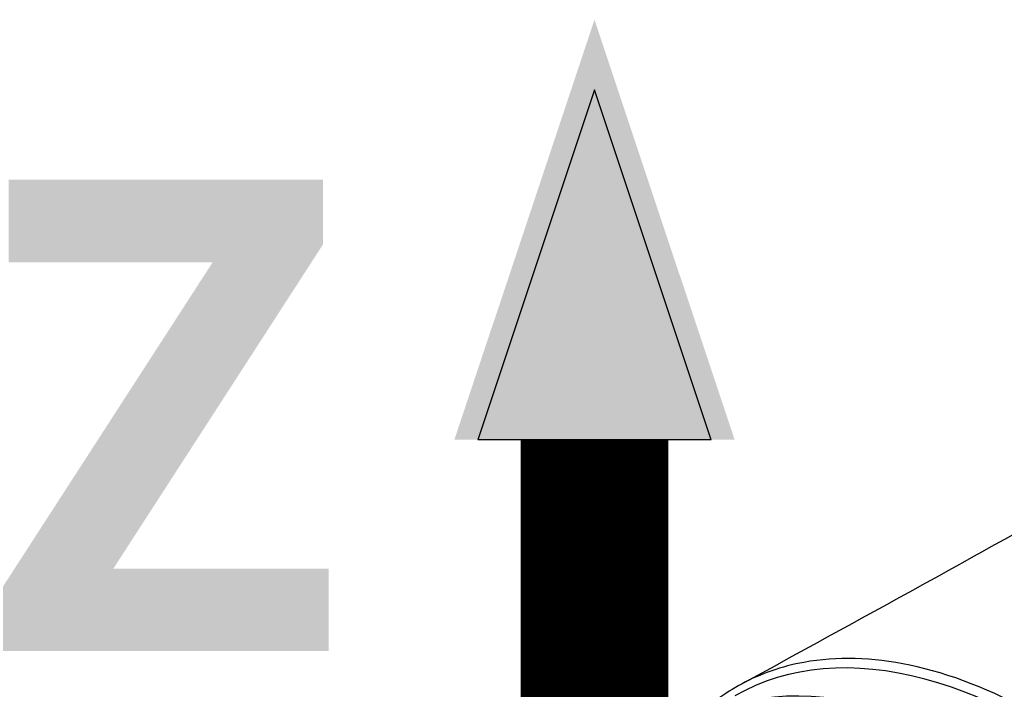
# Model space of a CAD drawing. Header units: millimetres. Extents: x 0 to 4378, y 0 to 2397.
# Tile 642 of 656: x 2554 to 2618, y 1993 to 2036. Entities that reach past the tile are written whole.
import ezdxf

# ---------------------------------------------------------------- set-up
doc = ezdxf.new("R2010")
doc.units = ezdxf.units.MM
doc.header["$LTSCALE"] = 0.2
doc.layers.add('01_Object Line', color=4, linetype='Continuous')
doc.layers.add('12_Before Rev.Num.', color=5, linetype='Continuous')
doc.styles.add('Rainbow-5.0 Style', font='malgunsl.ttf')

# ---------------------------------------------------------------- blocks, each defined once
blk = doc.blocks.new('Blk$A18R2-0W24D')
for centre, start_param, end_param in [((-118.016, 1099.422), 0, 3.141593), ((-121.198, 1097.585), 0, 3.141593), ((-122.259, 1096.973), 6.276472, 9.431491)]:
    blk.add_ellipse(centre, major_axis=(19.5, -33.775), ratio=0.57735, start_param=start_param, end_param=end_param)
blk.add_open_spline([(-137.146, 1133.94), (-131.153, 1137.216), (-125.142, 1140.523), (-119.12, 1143.868)], degree=3)
blk.add_open_spline([(-118.016, 1132.037), (-120.768, 1133.586), (-123.5, 1134.653), (-128.567, 1135.716), (-130.882, 1135.777), (-134.457, 1135.126), (-135.808, 1134.658), (-138.2, 1133.376), (-139.251, 1132.592), (-140.192, 1131.652)], degree=3, knots=[0.000001, 0.000001, 0.000001, 0.000001, 1.16744, 1.16744, 2.25065, 2.25065, 2.983249, 2.983249, 3.662658, 3.662658, 3.662658, 3.662658])
blk = doc.blocks.new('A$C36afca62')
at = {"layer": '12_Before Rev.Num.'}
blk.add_hatch(color=256, dxfattribs=at).paths.add_polyline_path([(0, 58.987), (-5.702, 41.88), (5.702, 41.88)])
for p, q in [((0, 56.136), (-4.752, 41.88)), ((4.752, 41.88), (0, 56.136)), ((4.752, 41.88), (-4.752, 41.88))]:
    blk.add_line(p, q, dxfattribs=at)
at = {"layer": '12_Before Rev.Num.', "const_width": 6}
blk.add_lwpolyline([(0, 41.88), (0, 0)], dxfattribs=at)
at = {"layer": '12_Before Rev.Num.', "insert": (-24.704, 42.87), "char_height": 19.2, "attachment_point": 4, "style": 'Rainbow-5.0 Style'}
blk.add_mtext('{\\fMalgun Gothic Semilight|b1|i0|c129|p50;Z}', dxfattribs=at)

msp = doc.modelspace()

# ---------------------------------------------------------------- block references
at = {"xscale": 1.6, "yscale": 1.6, "zscale": 1.6}
msp.add_blockref('A$C36afca62', (2591.153, 1942.034), dxfattribs=at)
at = {"layer": '01_Object Line'}
msp.add_blockref('Blk$A18R2-0W24D', (2737.807, 859.146), dxfattribs=at)

doc.saveas('drawing.dxf')
